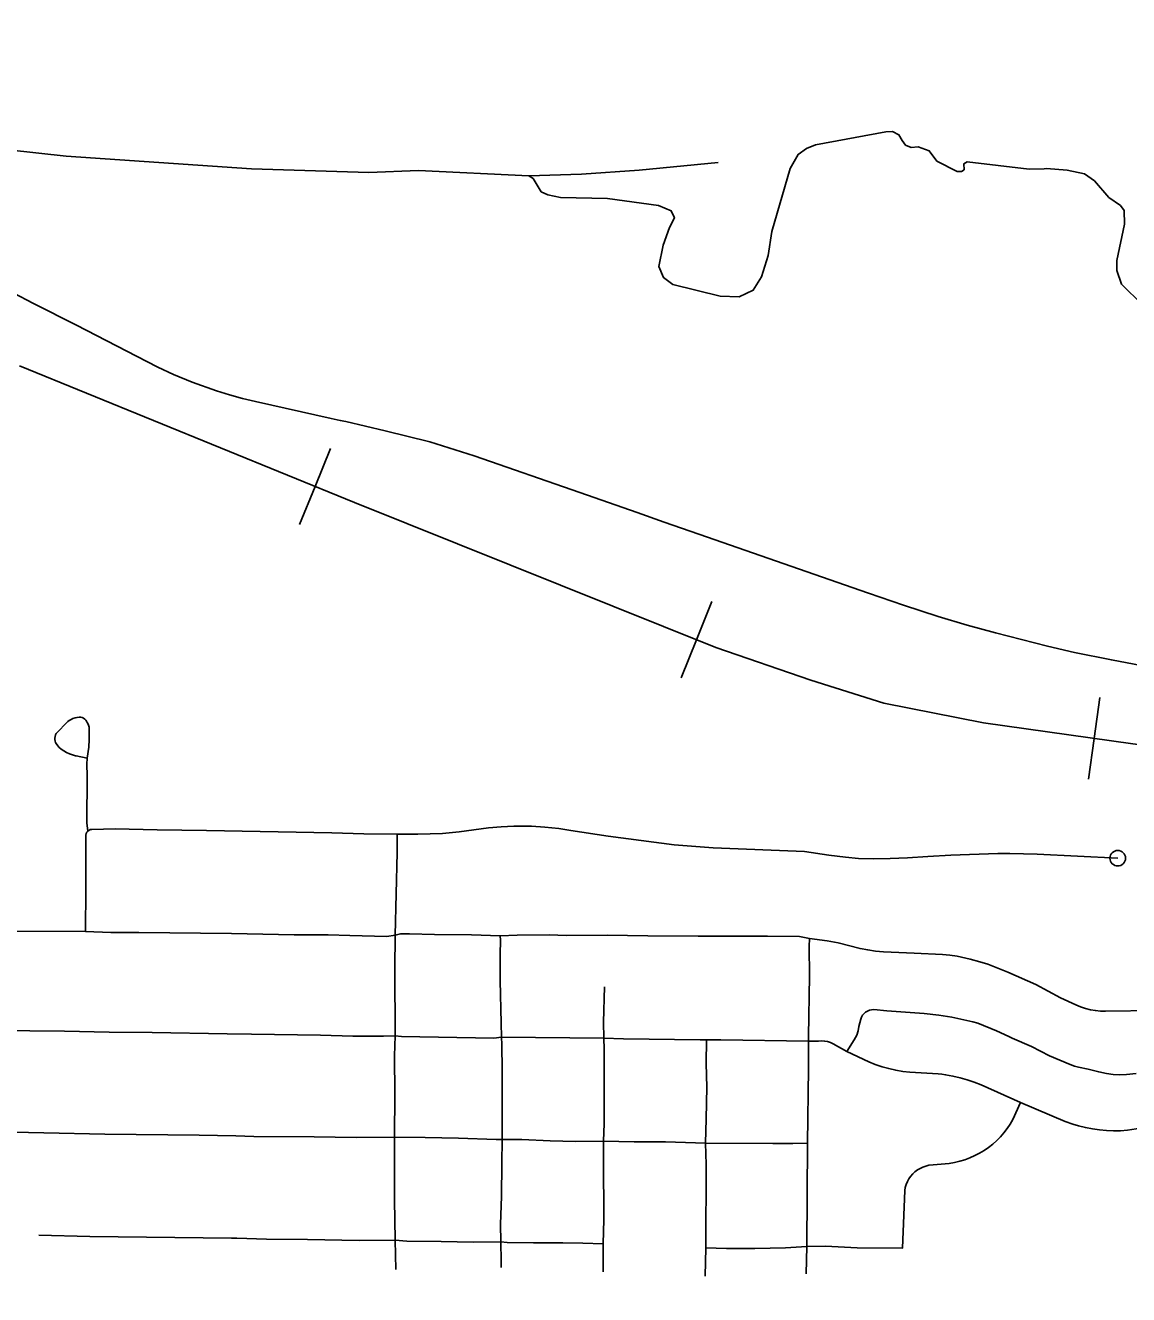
# Model space of a CAD drawing. Extents: x -19 to 366, y -4 to 359.
# Drawn here: x 151.042 to 151.713, y 193.383 to 194.154 of the extents above; entities that cross this region are included whole.
import ezdxf

# ---------------------------------------------------------------- set-up
doc = ezdxf.new("R2010")
doc.units = 0
for name, color, linetype in [('Level 33', 7, 'Continuous'), ('Level 40', 7, 'Continuous'), ('Level 60', 7, 'Continuous'), ('Level 9', 7, 'Continuous')]:
    doc.layers.add(name, color=color, linetype=linetype)

msp = doc.modelspace()

# ---------------------------------------------------------------- linework, layer by layer
at = {"layer": 'Level 33'}
for points in [[(151.12215, 193.94673), (151.11549, 193.95005), (151.07272, 193.97226), (151.04644, 193.98535), (151.03419, 193.99183)], [(151.37885, 193.87037), (151.31452, 193.89265), (151.29924, 193.89759), (151.2875, 193.90116), (151.26044, 193.90786), (151.23643, 193.91352), (151.23309, 193.91427), (151.22748, 193.91551), (151.18161, 193.92569), (151.17362, 193.92764), (151.16567, 193.92981), (151.15781, 193.93217), (151.14296, 193.9375), (151.13174, 193.94211), (151.12215, 193.94673)], [(151.41379, 193.85821), (151.37885, 193.87037)], [(151.45111, 193.84509), (151.43014, 193.85233), (151.41379, 193.85821)], [(151.67961, 193.77317), (151.6633, 193.77686), (151.63165, 193.78504), (151.61445, 193.78972), (151.59679, 193.79509), (151.57577, 193.80182), (151.55429, 193.80912), (151.45111, 193.84509)], [(152.40956, 193.6112), (152.34713, 193.63625), (152.32263, 193.64532), (152.31244, 193.64881), (152.30216, 193.65201), (152.28408, 193.65718), (152.27244, 193.66001), (152.26073, 193.66262), (152.22415, 193.67007), (152.03911, 193.70476), (152.00794, 193.7106), (151.88327, 193.73427), (151.83568, 193.74303), (151.70215, 193.76857), (151.67961, 193.77317)], [(151.07923, 193.70886), (151.07241, 193.71024), (151.07208, 193.71032), (151.07024, 193.71085), (151.06844, 193.71152), (151.06669, 193.71233), (151.06503, 193.71327), (151.06343, 193.71435), (151.06193, 193.71555), (151.0603, 193.71769), (151.06, 193.71828), (151.05971, 193.71919), (151.05954, 193.72013), (151.05954, 193.72109), (151.0597, 193.72203), (151.05998, 193.72294), (151.0604, 193.72379), (151.06752, 193.73123), (151.06824, 193.73177), (151.06936, 193.73245), (151.07055, 193.73299), (151.07179, 193.7334), (151.07309, 193.73366), (151.07439, 193.73376), (151.07531, 193.7337), (151.07617, 193.73348), (151.07696, 193.73313), (151.07769, 193.73264), (151.0783, 193.73204), (151.07882, 193.73134), (151.0792, 193.73056), (151.07952, 193.72998), (151.07998, 193.72886), (151.0803, 193.72769), (151.08048, 193.7265), (151.08049, 193.72529), (151.08045, 193.72024), (151.08029, 193.71547), (151.07923, 193.70886)], [(151.07951, 193.66451), (151.07903, 193.66954), (151.07927, 193.69816), (151.07891, 193.70515), (151.07923, 193.70886)], [(151.07951, 193.66451), (151.07897, 193.66379), (151.07861, 193.66295), (151.07847, 193.66206), (151.07829, 193.65173), (151.07832, 193.62932), (151.07812, 193.60336)], [(151.26767, 193.66268), (151.24753, 193.66277), (151.22807, 193.66348), (151.15178, 193.66495), (151.12184, 193.66531), (151.09624, 193.66596), (151.08197, 193.66556), (151.08107, 193.66542), (151.07951, 193.66451)], [(151.26659, 193.60118), (151.26767, 193.65155), (151.26767, 193.66268)], [(151.26767, 193.66268), (151.28036, 193.6627), (151.29525, 193.66308), (151.30549, 193.66411), (151.32331, 193.66639), (151.33096, 193.66712), (151.33872, 193.66749), (151.3494, 193.66739), (151.35754, 193.66691), (151.36602, 193.66605), (151.37342, 193.66481), (151.39602, 193.66146), (151.43613, 193.65616), (151.45999, 193.65438), (151.51538, 193.65207), (151.53025, 193.64979), (151.54045, 193.64859), (151.54829, 193.64784), (151.55727, 193.64753), (151.56748, 193.64774), (151.5781, 193.64818), (151.59048, 193.64914), (151.60443, 193.64979), (151.63308, 193.65091), (151.64037, 193.65093), (151.65687, 193.65049), (151.70597, 193.64802)], [(151.07812, 193.60336), (151.02516, 193.60369), (151.01536, 193.60339)], [(151.26659, 193.60118), (151.26143, 193.60041), (151.23901, 193.60099), (151.22573, 193.60134), (151.20513, 193.60132), (151.16702, 193.60217), (151.11059, 193.60282), (151.09349, 193.60279), (151.07812, 193.60336)], [(151.26651, 193.54001), (151.26624, 193.58065), (151.26659, 193.60118)], [(151.33043, 193.60089), (151.31284, 193.60145), (151.29038, 193.6017), (151.27524, 193.60208), (151.26974, 193.60199), (151.26659, 193.60118)], [(151.33121, 193.53923), (151.33091, 193.54774), (151.33044, 193.57366), (151.3303, 193.58942), (151.33049, 193.59808), (151.33043, 193.60089)], [(151.5186, 193.59917), (151.51236, 193.60032), (151.49301, 193.60051), (151.45087, 193.60064), (151.4201, 193.60074), (151.39536, 193.60111), (151.37055, 193.601), (151.36035, 193.60131), (151.34068, 193.60116), (151.33043, 193.60089)], [(151.51787, 193.53667), (151.51792, 193.53951), (151.51845, 193.57645), (151.51832, 193.59428), (151.5186, 193.59917)], [(151.72916, 193.55535), (151.69855, 193.55489), (151.69708, 193.55493), (151.69547, 193.55498), (151.69238, 193.5553), (151.68933, 193.55584), (151.68635, 193.55661), (151.68341, 193.5576), (151.68055, 193.5588), (151.67126, 193.56315), (151.65621, 193.57127), (151.63912, 193.57876), (151.627, 193.58348), (151.6221, 193.58506), (151.61632, 193.58662), (151.60828, 193.58836), (151.60391, 193.58902), (151.59949, 193.58946), (151.58224, 193.59035), (151.56823, 193.59078), (151.56344, 193.59104), (151.55869, 193.59151), (151.55393, 193.59219), (151.54924, 193.59308), (151.53595, 193.59644), (151.52926, 193.59771), (151.5186, 193.59917)], [(151.3934, 193.5386), (151.39325, 193.54827), (151.39386, 193.56972)], [(151.71728, 193.517), (151.71128, 193.51637), (151.70712, 193.51616), (151.7032, 193.51649), (151.69914, 193.51716), (151.69446, 193.51808), (151.68797, 193.51968), (151.68209, 193.52093), (151.6796, 193.5216), (151.67711, 193.52248), (151.6645, 193.52783), (151.6535, 193.53354), (151.64167, 193.53865), (151.63966, 193.53957), (151.63233, 193.54294), (151.62087, 193.54762), (151.61794, 193.54841), (151.60501, 193.55126), (151.59707, 193.55248), (151.58829, 193.55358), (151.56546, 193.5551), (151.5576, 193.55598), (151.55628, 193.55588), (151.55498, 193.55557), (151.55377, 193.55506), (151.55265, 193.55436), (151.55166, 193.55349), (151.55081, 193.55248), (151.55014, 193.55134), (151.54963, 193.55011), (151.54846, 193.54556), (151.54807, 193.54292), (151.54724, 193.54039), (151.54567, 193.53757), (151.54119, 193.53051)], [(151.26651, 193.54001), (151.25943, 193.53985), (151.24084, 193.53985), (151.22114, 193.54042), (151.17904, 193.5409), (151.1643, 193.54119), (151.11868, 193.5421), (151.09246, 193.54215), (151.06547, 193.54273), (151.02297, 193.54319), (151.01563, 193.5438)], [(151.26608, 193.47836), (151.26624, 193.50446), (151.26616, 193.52786), (151.26651, 193.54001)], [(151.33121, 193.53923), (151.32652, 193.53849), (151.27033, 193.53953), (151.26651, 193.54001)], [(151.33161, 193.47695), (151.33155, 193.51918), (151.33144, 193.53466), (151.33121, 193.53923)], [(151.3934, 193.5386), (151.33121, 193.53923)], [(151.39328, 193.47593), (151.39358, 193.48674), (151.39353, 193.53186), (151.3934, 193.5386)], [(151.45577, 193.53749), (151.45207, 193.53754), (151.4053, 193.53815), (151.3934, 193.5386)], [(151.45518, 193.47474), (151.45569, 193.48942), (151.45597, 193.50871), (151.45565, 193.52318), (151.45577, 193.53749)], [(151.51787, 193.53667), (151.4646, 193.53752), (151.45577, 193.53749)], [(151.51738, 193.47467), (151.51786, 193.52014), (151.51787, 193.53667)], [(151.54119, 193.53051), (151.53295, 193.53519), (151.53127, 193.53594), (151.5295, 193.53647), (151.52769, 193.53678), (151.52587, 193.53686), (151.52405, 193.53672), (151.51787, 193.53667)], [(151.6469, 193.49941), (151.62282, 193.51009), (151.61865, 193.51179), (151.61439, 193.51327), (151.61007, 193.51452), (151.60568, 193.51554), (151.60125, 193.51632), (151.59902, 193.51659), (151.59678, 193.51687), (151.57949, 193.51783), (151.57521, 193.51834), (151.57095, 193.51907), (151.56675, 193.52002), (151.5626, 193.52118), (151.5585, 193.52255), (151.5545, 193.52413), (151.54119, 193.53051)], [(151.6469, 193.49941), (151.64226, 193.48916), (151.64059, 193.48635), (151.63877, 193.48366), (151.63677, 193.48108), (151.63464, 193.47863), (151.63234, 193.47631), (151.62992, 193.47414), (151.62735, 193.47212), (151.62468, 193.47026), (151.62189, 193.4686), (151.61899, 193.4671), (151.616, 193.46579), (151.61296, 193.46465), (151.60986, 193.4637), (151.60669, 193.46293), (151.60348, 193.46236), (151.59373, 193.46147), (151.59113, 193.46123), (151.58927, 193.4608), (151.58749, 193.46018), (151.58576, 193.45938), (151.58416, 193.4584), (151.58263, 193.45725), (151.58125, 193.45595), (151.58001, 193.45452), (151.57894, 193.45296), (151.57802, 193.4513), (151.57729, 193.44955), (151.57675, 193.44773), (151.57641, 193.44587), (151.57511, 193.41087), (151.54751, 193.41114), (151.5283, 193.41211), (151.51687, 193.41176)], [(151.74012, 193.4905), (151.73103, 193.48668), (151.728, 193.48561), (151.7249, 193.48481), (151.71708, 193.48333), (151.71196, 193.48261), (151.70771, 193.48228), (151.70343, 193.4822), (151.69916, 193.48235), (151.69491, 193.48275), (151.69063, 193.48335), (151.68636, 193.48417), (151.68216, 193.4852), (151.6787, 193.48622), (151.67394, 193.48787), (151.6469, 193.49941)], [(151.26608, 193.47836), (151.24269, 193.47805), (151.21726, 193.47848), (151.18049, 193.47885), (151.1695, 193.47908), (151.14734, 193.47955), (151.08988, 193.48027), (151.01554, 193.48176)], [(151.26658, 193.41579), (151.26604, 193.44015), (151.26608, 193.47836)], [(151.33161, 193.47695), (151.32796, 193.47693), (151.30499, 193.47767), (151.2848, 193.47812), (151.26608, 193.47836)], [(151.33082, 193.4146), (151.33061, 193.42543), (151.3312, 193.44227), (151.33131, 193.46226), (151.33161, 193.47695)], [(151.39328, 193.47593), (151.37612, 193.47567), (151.36069, 193.47606), (151.34354, 193.47688), (151.33161, 193.47695)], [(151.393, 193.41347), (151.39334, 193.42827), (151.39319, 193.46494), (151.39328, 193.47593)], [(151.45518, 193.47474), (151.43089, 193.47543), (151.41184, 193.47548), (151.39328, 193.47593)], [(151.45536, 193.41096), (151.4556, 193.46167), (151.45518, 193.47474)], [(151.51738, 193.47467), (151.50838, 193.47456), (151.49628, 193.47442), (151.45518, 193.47474)], [(151.51687, 193.41176), (151.51738, 193.47467)], [(151.26658, 193.41579), (151.24456, 193.41558), (151.21316, 193.41616), (151.18819, 193.41638), (151.17025, 193.41683), (151.167, 193.41691), (151.08071, 193.41793), (151.04987, 193.41867)], [(151.33082, 193.4146), (151.31394, 193.4145), (151.2945, 193.41488), (151.27351, 193.41504), (151.26658, 193.41579)], [(151.26682, 193.39785), (151.26658, 193.41579)], [(151.393, 193.41347), (151.38067, 193.41391), (151.36851, 193.41415), (151.35056, 193.41412), (151.33464, 193.41438), (151.33082, 193.4146)], [(151.33089, 193.39909), (151.33096, 193.40288), (151.33082, 193.4146)], [(151.39296, 193.39652), (151.393, 193.41347)], [(151.45502, 193.39389), (151.45536, 193.41096)], [(151.51687, 193.41176), (151.50396, 193.41096), (151.48519, 193.41066), (151.46792, 193.41066), (151.45536, 193.41096)], [(151.51642, 193.39519), (151.51687, 193.41176)]]:
    msp.add_lwpolyline(points, dxfattribs=at)
msp.add_circle((151.70597, 193.64802), 0.00473, dxfattribs=at)
at = {"layer": 'Level 40'}
for p, q in [((151.21782, 193.874), (151.22727, 193.89714)), ((151.21782, 193.874), (151.20836, 193.85085)), ((151.4498, 193.78082), (151.4591, 193.80402)), ((151.4498, 193.78082), (151.4405, 193.75761)), ((151.6916, 193.72088), (151.69506, 193.74564)), ((151.6916, 193.72088), (151.68814, 193.69612))]:
    msp.add_line(p, q, dxfattribs=at)
msp.add_lwpolyline([(152.28532, 193.63509), (152.24726, 193.64285), (152.11479, 193.66188), (151.93087, 193.68938), (151.71524, 193.71758), (151.62434, 193.73027), (151.56374, 193.74226), (151.51935, 193.75636), (151.46156, 193.7761), (151.24171, 193.86423), (151.03806, 193.94743)], dxfattribs=at)
msp.add_lwpolyline([(152.28532, 193.63509), (152.24726, 193.64285), (152.11479, 193.66188), (151.93087, 193.68938), (151.71524, 193.71758), (151.62434, 193.73027), (151.56374, 193.74226), (151.51935, 193.75636), (151.46156, 193.7761), (151.24171, 193.86423), (151.03806, 193.94743)], dxfattribs=at)
at = {"layer": 'Level 60'}
for points in [[(154.11585, 1.87092), (153.9063, 10.48743), (153.69602, 19.10409), (153.48501, 27.72087), (153.27327, 36.3378), (153.0608, 44.95486), (152.84759, 53.57206), (152.63366, 62.1894), (152.419, 70.80688), (152.20362, 79.42449), (151.98751, 88.04225), (151.77068, 96.66014), (151.55312, 105.27817), (151.33484, 113.89634), (151.11584, 122.51465), (150.89612, 131.13311), (150.67568, 139.7517), (150.45452, 148.37043), (150.23264, 156.98931), (150.01005, 165.60832), (149.78674, 174.22748), (149.56272, 182.84677), (149.33799, 191.46621), (149.11254, 200.0858), (148.88638, 208.70552), (148.65952, 217.32539), (148.43194, 225.9454), (148.20366, 234.56555), (147.97466, 243.18584), (147.74497, 251.80628), (147.51457, 260.42687), (147.28346, 269.04759), (147.05165, 277.66846), (146.81914, 286.28948), (146.58593, 294.91064), (146.35202, 303.53194), (146.11742, 312.15339), (145.88211, 320.77499), (145.64611, 329.39673), (145.40941, 338.01861), (145.17202, 346.64065)], [(0, 189.51617), (7.11214, 189.52059), (14.22427, 189.53386), (21.33637, 189.55597), (28.44845, 189.58693), (35.56048, 189.62672), (42.67245, 189.67537), (49.78436, 189.73285), (56.89619, 189.79918), (64.00793, 189.87436), (71.11958, 189.95838), (78.23111, 190.05124), (85.34253, 190.15294), (92.45381, 190.26349), (99.56495, 190.38288), (106.67593, 190.51112), (113.78675, 190.6482), (120.89739, 190.79412), (128.00785, 190.94888), (135.11811, 191.11248), (142.22816, 191.28493), (149.33799, 191.46621), (156.44759, 191.65634), (163.55694, 191.85531), (170.66605, 192.06312), (177.77489, 192.27977), (184.88345, 192.50526), (191.99173, 192.73959), (199.09971, 192.98276), (206.20739, 193.23477), (213.31474, 193.49561), (220.42177, 193.7653), (227.52845, 194.04382), (234.63479, 194.33118), (241.74076, 194.62738), (248.84635, 194.93241), (255.95157, 195.24628), (263.05638, 195.56898), (270.16079, 195.90052), (277.26478, 196.24089), (284.36834, 196.5901), (291.47147, 196.94814), (298.57414, 197.31501), (305.67635, 197.69072), (312.77809, 198.07525), (319.87934, 198.46862), (326.9801, 198.87082), (334.08035, 199.28185), (341.18009, 199.7017)]]:
    msp.add_spline(points, degree=3, dxfattribs=at)
at = {"layer": 'Level 9'}
for points in [[(150.97569, 194.0848), (151.0665, 194.07487), (151.17907, 194.06719), (151.25049, 194.06508), (151.28079, 194.06626), (151.34786, 194.06298), (151.35053, 194.0613), (151.35533, 194.05336), (151.35932, 194.05149), (151.3671, 194.04984), (151.3957, 194.0493), (151.42661, 194.04498), (151.43441, 194.04163), (151.43634, 194.03746), (151.43335, 194.03156), (151.42946, 194.02089), (151.42692, 194.00777), (151.42963, 194.00115), (151.43534, 193.99683), (151.46419, 193.98984), (151.47575, 193.98936), (151.48424, 193.99341), (151.48929, 194.00161), (151.49335, 194.01455), (151.4955, 194.02919), (151.50674, 194.06743), (151.51159, 194.07601), (151.51667, 194.07966), (151.52215, 194.08179), (151.56486, 194.0897), (151.56904, 194.08988)], [(151.56904, 194.08988), (151.57287, 194.08796), (151.57479, 194.08451), (151.57689, 194.08164), (151.58031, 194.08015), (151.58466, 194.08056), (151.59131, 194.07815), (151.59591, 194.07192), (151.60827, 194.06556), (151.61093, 194.06558), (151.61262, 194.06673), (151.6124, 194.07034), (151.61448, 194.07149), (151.6522, 194.06704), (151.66129, 194.0673), (151.66258, 194.06751), (151.67513, 194.06651), (151.68585, 194.06422), (151.69185, 194.05994), (151.70064, 194.04975), (151.70769, 194.04487), (151.7098, 194.04185), (151.71006, 194.0335), (151.70532, 194.01144), (151.70537, 194.00536), (151.70828, 193.99703), (151.72107, 193.9846)], [(151.34786, 194.06298), (151.37986, 194.06399), (151.41488, 194.06635), (151.46295, 194.07108)]]:
    msp.add_lwpolyline(points, dxfattribs=at)

doc.saveas('drawing.dxf')
